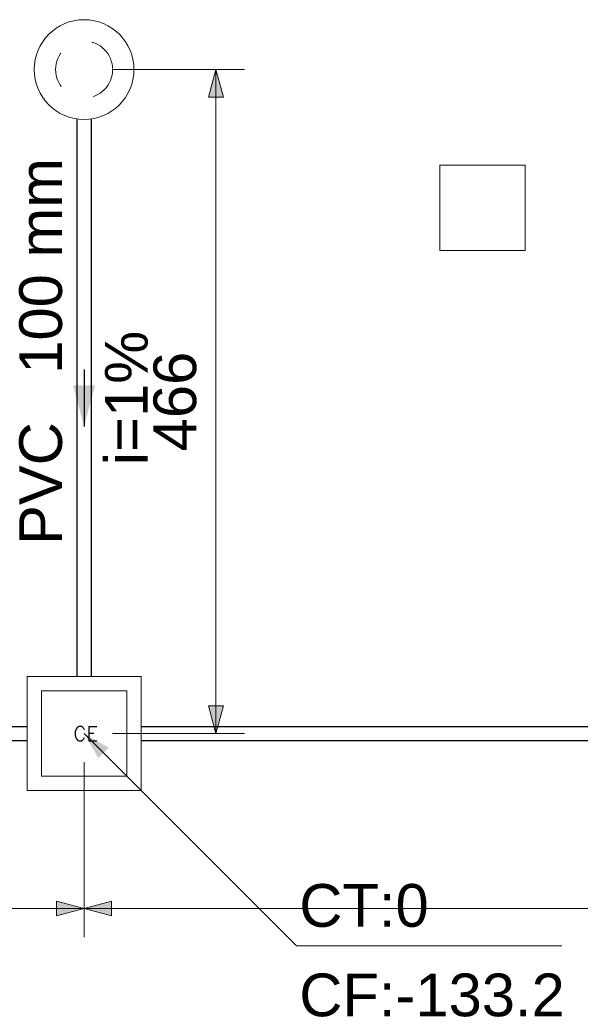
# Model space of a CAD drawing. Header units: feet. Extents: x 8 to 127, y 6 to 90.
# Tile 398 of 538: x 52.49 to 54.46, y 48.63 to 52.08. Entities that reach past the tile are written whole.
import ezdxf

# ---------------------------------------------------------------- set-up
doc = ezdxf.new("R2010")
doc.units = ezdxf.units.FT
doc.header["$MEASUREMENT"] = 0
doc.linetypes.add('DASHED', pattern=[1.905, 1.27, -0.635])
doc.linetypes.add('JIS_02_1.2', pattern=[0.25, 0.125, -0.125])
for name, color, linetype, lineweight in [('Cotas', 8, 'Continuous', 0), ('Simbolos', 5, 'Continuous', 20), ('Simbolos_int', 53, 'Continuous', 15), ('Texto da cota', 7, 'Continuous', 0), ('Textos', 7, 'Continuous', 9), ('TQ-Caixa de alvenaria Sub-coletores', 108, 'Continuous', 18), ('TQ-Caixa de gordura Gordura', 48, 'Continuous', 18), ('TQ-Condutos Sub-coletores', 108, 'Continuous', 25), ('TQ-Sentido conduto Sub-coletores', 108, 'Continuous', 30), ('TQ-Textos conduto Sub-coletores', 108, 'Continuous', 9)]:
    doc.layers.add(name, color=color, linetype=linetype, lineweight=lineweight)
doc.layers.add('FINA', color=7, linetype='Continuous')
doc.styles.add('Arial', font='arial.ttf')
doc.styles.add('RomanS', font='RomanS')

msp = doc.modelspace()

# ---------------------------------------------------------------- hatches: boundary and pattern name
at = {"layer": 'Cotas', "linetype": 'Continuous'}
for points in [[(53.1799, 51.9079), (53.154, 51.8113), (53.2058, 51.8113)], [(53.1799, 49.5775), (53.2058, 49.6741), (53.154, 49.6741)], [(52.7171, 49.5775), (52.7671, 49.4909), (52.8037, 49.5275)], [(52.7171, 48.963), (52.6205, 48.9888), (52.6205, 48.9371)], [(52.7171, 48.963), (52.8136, 48.9371), (52.8136, 48.9888)]]:
    msp.add_hatch(color=8, dxfattribs=at).paths.add_polyline_path(points)
at = {"layer": 'TQ-Sentido conduto Sub-coletores', "linetype": 'Continuous'}
msp.add_hatch(color=108, dxfattribs=at).paths.add_polyline_path([(52.7171, 50.6552), (52.7559, 50.8001), (52.6782, 50.8001)])

# ---------------------------------------------------------------- linework, layer by layer
at = {"layer": 'Cotas'}
for p, q in [((52.8171, 51.9079), (53.2799, 51.9079)), ((53.1799, 49.5775), (53.1799, 51.9079)), ((52.7171, 49.5775), (53.4622, 48.8324)), ((52.8171, 49.5775), (53.2799, 49.5775)), ((52.7171, 49.4775), (52.7171, 48.863)), ((52.7171, 49.4775), (52.7171, 48.863)), ((52.7171, 48.963), (45.0838, 48.963)), ((62.6171, 48.963), (52.7171, 48.963)), ((53.4622, 48.8324), (54.3938, 48.8324))]:
    msp.add_line(p, q, dxfattribs=at)
for points in [[(53.1799, 51.9079), (53.154, 51.8113), (53.2058, 51.8113)], [(53.1799, 49.5775), (53.2058, 49.6741), (53.154, 49.6741)], [(52.7171, 48.963), (52.6205, 48.9888), (52.6205, 48.9371)], [(52.7171, 48.963), (52.8136, 48.9371), (52.8136, 48.9888)]]:
    msp.add_lwpolyline(points, close=True, dxfattribs=at)
at = {"layer": 'FINA', "linetype": 'Continuous', "lineweight": 5}
for p, q in [((54.2651, 51.5727), (53.9651, 51.5727)), ((53.9651, 51.5727), (53.9651, 51.2727)), ((54.2651, 51.2727), (54.2651, 51.5727)), ((53.9651, 51.2727), (54.2651, 51.2727))]:
    msp.add_line(p, q, dxfattribs=at)
at = {"layer": 'Simbolos', "linetype": 'Continuous'}
for p, q in [((52.9171, 49.7775), (52.5171, 49.7775)), ((52.5171, 49.7775), (52.5171, 49.3775)), ((52.9171, 49.3775), (52.9171, 49.7775)), ((52.5171, 49.3775), (52.9171, 49.3775))]:
    msp.add_line(p, q, dxfattribs=at)
at = {"layer": 'Simbolos_int', "linetype": 'DASHED'}
for p, q in [((52.8671, 49.7275), (52.5671, 49.7275)), ((52.5671, 49.7275), (52.5671, 49.4275)), ((52.8671, 49.4275), (52.8671, 49.7275)), ((52.5671, 49.4275), (52.8671, 49.4275))]:
    msp.add_line(p, q, dxfattribs=at)
at = {"layer": 'TQ-Caixa de alvenaria Sub-coletores', "linetype": 'Continuous'}
for p, q in [((52.9171, 49.7775), (52.5171, 49.7775)), ((52.5171, 49.7775), (52.5171, 49.3775)), ((52.9171, 49.3775), (52.9171, 49.7775)), ((52.5171, 49.3775), (52.9171, 49.3775))]:
    msp.add_line(p, q, dxfattribs=at)
at = {"layer": 'TQ-Caixa de alvenaria Sub-coletores', "linetype": 'JIS_02_1.2'}
for p, q in [((52.8671, 49.7275), (52.5671, 49.7275)), ((52.5671, 49.7275), (52.5671, 49.4275)), ((52.8671, 49.4275), (52.8671, 49.7275)), ((52.5671, 49.4275), (52.8671, 49.4275))]:
    msp.add_line(p, q, dxfattribs=at)
at = {"layer": 'TQ-Caixa de gordura Gordura', "linetype": 'Continuous'}
msp.add_circle((52.7171, 51.9079), 0.175, dxfattribs=at)
at = {"layer": 'TQ-Caixa de gordura Gordura', "linetype": 'JIS_02_1.2'}
msp.add_circle((52.7171, 51.9079), 0.1, dxfattribs=at)
at = {"layer": 'TQ-Condutos Sub-coletores'}
for p, q in [((52.6921, 51.7329), (52.6921, 49.7775)), ((52.7421, 51.7329), (52.7421, 49.7775)), ((45.2838, 49.6025), (52.5171, 49.6025)), ((52.9171, 49.6025), (62.4171, 49.6025)), ((45.2838, 49.5525), (52.5171, 49.5525)), ((52.9171, 49.5525), (62.4171, 49.5525))]:
    msp.add_line(p, q, dxfattribs=at)
at = {"layer": 'TQ-Sentido conduto Sub-coletores'}
msp.add_line((52.7171, 50.8552), (52.7171, 50.6552), dxfattribs=at)

# ---------------------------------------------------------------- texts
at = {"layer": 'Simbolos', "insert": (52.7665, 49.5516), "char_height": 0.05107, "width": 0.184828, "attachment_point": 9, "line_spacing_factor": 0.6, "style": 'RomanS'}
msp.add_mtext('CE', dxfattribs=at)
at = {"layer": 'Texto da cota', "insert": (53.1126, 50.7427), "char_height": 0.15, "width": 0.739009, "attachment_point": 8, "rotation": 90.0002, "line_spacing_factor": 0.9, "style": 'Arial'}
msp.add_mtext('466', dxfattribs=at)
at = {"layer": 'Textos', "char_height": 0.15, "attachment_point": 7, "line_spacing_factor": 0.6, "style": 'Arial'}
for s, insert, width in [('CT:0', (53.4722, 48.897), 0.908232), ('CF:-133.2', (53.4722, 48.5829), 1.86311)]:
    msp.add_mtext(s, dxfattribs=dict(at, insert=insert, width=width))
at = {"layer": 'TQ-Textos conduto Sub-coletores', "char_height": 0.15, "rotation": 90.0002, "line_spacing_factor": 0.6, "style": 'Arial'}
for s, insert, width, attachment_point in [('100 mm', (52.6416, 50.8402), 1.51372, 7), ('i=1%', (52.9416, 50.7552), 0.943445, 8), ('PVC', (52.6416, 50.6702), 0.862043, 9)]:
    msp.add_mtext(s, dxfattribs=dict(at, insert=insert, width=width, attachment_point=attachment_point))

doc.saveas('drawing.dxf')
